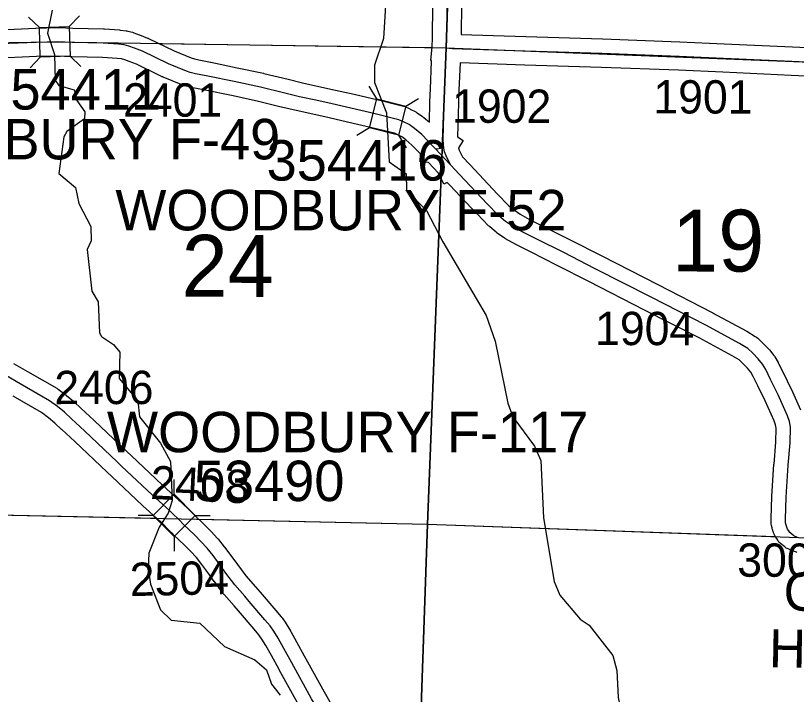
# Model space of a CAD drawing. Extents: x -157.2 to -99.3, y 12.2 to 46.2.
# Drawn here: x -141.584 to -139.945, y 30.668 to 32.094 of the extents above; entities that cross this region are included whole.
import ezdxf

# ---------------------------------------------------------------- set-up
doc = ezdxf.new("R2010")
doc.units = 0
for name, color, linetype in [('tdCoHydroRiver', 7, 'Continuous'), ('tdCoSecRdNmbr', 7, 'Continuous'), ('tdCoSecRdTxt', 7, 'Continuous'), ('tdCoSecRteBand', 7, 'Continuous'), ('tdCoSecRteCL', 7, 'Continuous'), ('tdCoSectLine', 7, 'Continuous'), ('tdCoSectLinePart', 7, 'Continuous'), ('tdCoSectNmbr', 7, 'Continuous'), ('tdCoStrucSec', 7, 'Continuous'), ('tdCoStrucSecCoName', 7, 'Continuous'), ('tdCoStrucSecFHWANum', 7, 'Continuous'), ('tdCoSurfAsphalt', 7, 'Continuous'), ('tdCoSurfConc', 7, 'Continuous'), ('tdCoSurfGravel', 7, 'Continuous'), ('tdCoTwpBndry', 7, 'Continuous'), ('tdCoTwpBndryShd', 7, 'Continuous')]:
    doc.layers.add(name, color=color, linetype=linetype)

msp = doc.modelspace()

# ---------------------------------------------------------------- linework, layer by layer
at = {"layer": 'tdCoHydroRiver'}
for points in [[(-140.8043, 32.1742), (-140.8116, 32.0465), (-140.8308, 31.9902), (-140.8304, 31.9539), (-140.8057, 31.8899), (-140.7996, 31.7871), (-140.7638, 31.7622), (-140.7632, 31.7274), (-140.7217, 31.685), (-140.6871, 31.6191), (-140.5964, 31.4646), (-140.5773, 31.4103)], [(-141.5074, 32.1058), (-141.5169, 32.0571), (-141.5026, 32.0124), (-141.5012, 31.9587), (-141.4936, 31.9474), (-141.4608, 31.9384), (-141.4552, 31.9161), (-141.4386, 31.8919), (-141.4391, 31.8777), (-141.4763, 31.8505), (-141.483, 31.8396), (-141.4934, 31.7626), (-141.458, 31.733), (-141.4512, 31.6996), (-141.426, 31.6514), (-141.4254, 31.6213), (-141.4339, 31.6027), (-141.4241, 31.5155), (-141.4106, 31.4929), (-141.408, 31.4281), (-141.4035, 31.42), (-141.3788, 31.4034), (-141.3651, 31.3872), (-141.3669, 31.332), (-141.3274, 31.2849), (-141.3238, 31.2516), (-141.2798, 31.1964), (-141.259, 31.1578), (-141.2554, 31.0756), (-141.2641, 31.049), (-141.2824, 31.0196), (-141.3047, 30.9651), (-141.3058, 30.9319), (-141.3006, 30.9002), (-141.2802, 30.8458), (-141.2572, 30.8245), (-141.1975, 30.8178), (-141.1454, 30.7687), (-141.0816, 30.7413), (-141.057, 30.72), (-141.047, 30.6896), (-141.0288, 30.6669)], [(-140.5773, 31.4103), (-140.5504, 31.28), (-140.5402, 31.2513), (-140.4948, 31.1898), (-140.4815, 31.1594), (-140.4758, 31.0392), (-140.4531, 30.9058), (-140.4414, 30.877), (-140.3988, 30.8267), (-140.3802, 30.8135), (-140.3301, 30.7503), (-140.3217, 30.7185), (-140.3187, 30.6615), (-140.3009, 30.5757), (-140.2843, 30.4488), (-140.2756, 30.4248), (-140.2235, 30.1199), (-140.2174, 30.0629), (-140.2114, 30.0548), (-140.1994, 29.9834), (-140.2029, 29.6692), (-140.2093, 29.6157), (-140.2833, 29.5185), (-140.3022, 29.0153)]]:
    msp.add_lwpolyline(points, dxfattribs=at)
at = {"layer": 'tdCoSecRteBand'}
for points in [[(-140.7154, 31.8701), (-140.7145, 31.9124), (-140.7145, 31.9128), (-140.7145, 31.9131), (-140.7132, 31.9404), (-140.7109, 31.9979), (-140.7108, 31.9997), (-140.7126, 31.9999), (-140.7096, 32.0288), (-140.7088, 32.0468), (-140.7078, 32.1179)], [(-140.6479, 32.1166), (-140.6487, 32.0553), (-140.6484, 32.0553), (-140.6484, 32.0547), (-140.5132, 32.0502), (-140.3522, 32.0455), (-140.3521, 32.0455), (-140.3519, 32.0455), (-140.1899, 32.0393), (-140.1898, 32.0393), (-140.1897, 32.0393), (-140.0967, 32.0351), (-140.0967, 32.0351), (-140.0967, 32.0351), (-139.9532, 32.0284), (-139.8142, 32.0223)], [(-141.6172, 32.0647), (-141.5423, 32.0681), (-141.542, 32.0681), (-141.5418, 32.0681), (-141.4964, 32.0693), (-141.4952, 32.0693), (-141.4941, 32.0693), (-141.4642, 32.0678), (-141.3992, 32.0664), (-141.3985, 32.0663), (-141.3978, 32.0663), (-141.3658, 32.0641), (-141.3649, 32.064), (-141.3641, 32.0639), (-141.3523, 32.0624), (-141.3505, 32.0622), (-141.3487, 32.0618), (-141.3389, 32.0593), (-141.3373, 32.0589), (-141.3357, 32.0583), (-141.3244, 32.0541), (-141.324, 32.054), (-141.3237, 32.0539), (-141.3069, 32.0472), (-141.3059, 32.0468), (-141.3049, 32.0463), (-141.2509, 32.0202), (-141.2152, 32.0058), (-141.2088, 32.0037), (-141.1996, 32.0013), (-141.1748, 31.9965), (-141.1745, 31.9965), (-141.1743, 31.9964), (-141.1188, 31.9848), (-141.1187, 31.9848), (-141.1186, 31.9848), (-141.0636, 31.973), (-141.0632, 31.9729), (-141.0629, 31.9728), (-141.0121, 31.9605), (-140.9816, 31.9531), (-140.9473, 31.9456), (-140.9128, 31.9379), (-140.9127, 31.9379), (-140.9126, 31.9379), (-140.8736, 31.929), (-140.8736, 31.929), (-140.8735, 31.929), (-140.8227, 31.9171), (-140.8225, 31.9171), (-140.8223, 31.917), (-140.7834, 31.9074), (-140.7722, 31.9048), (-140.7695, 31.9041), (-140.7669, 31.903), (-140.7576, 31.8988), (-140.7567, 31.8984), (-140.7559, 31.898), (-140.7441, 31.8918), (-140.7424, 31.8909), (-140.7408, 31.8898), (-140.7295, 31.882), (-140.7283, 31.8811), (-140.7271, 31.8801), (-140.7154, 31.8701)], [(-139.9433, 30.9667), (-139.9449, 30.9671), (-139.9508, 30.9689), (-139.9529, 30.9694), (-139.9548, 30.9703), (-139.9624, 30.9738), (-139.9661, 30.9754), (-139.9692, 30.978), (-139.9779, 30.9852), (-139.9815, 30.9882), (-139.9841, 30.9922), (-139.9862, 30.9955), (-139.9887, 30.9996), (-139.99, 31.0015), (-139.9909, 31.0036), (-139.9926, 31.0076), (-139.9932, 31.0088), (-139.9936, 31.0101), (-139.9951, 31.0146), (-139.9957, 31.0163), (-139.996, 31.0182), (-139.997, 31.0231), (-139.9976, 31.026), (-139.9976, 31.029), (-139.9976, 31.0366), (-139.9976, 31.0371), (-139.9976, 31.0376), (-139.9961, 31.0839), (-139.9961, 31.0844), (-139.9961, 31.0849), (-139.9919, 31.1515), (-139.9919, 31.1517), (-139.9918, 31.1519), (-139.9882, 31.1982), (-139.9875, 31.2275), (-139.9887, 31.2344), (-139.9913, 31.2427), (-140.0105, 31.2847), (-140.0261, 31.3167), (-140.0261, 31.3167), (-140.0261, 31.3167), (-140.0357, 31.3364), (-140.0408, 31.3449), (-140.0475, 31.3535), (-140.0576, 31.3636), (-140.0651, 31.3708), (-140.0795, 31.3795), (-140.1493, 31.4172), (-140.2634, 31.4758), (-140.3807, 31.5359), (-140.447, 31.5696), (-140.5016, 31.597), (-140.5017, 31.597), (-140.5019, 31.5971), (-140.5327, 31.6129), (-140.5331, 31.6131), (-140.5336, 31.6134), (-140.5553, 31.6254), (-140.5565, 31.6261), (-140.5577, 31.6269), (-140.5728, 31.6373), (-140.5739, 31.6381), (-140.575, 31.639), (-140.5888, 31.6506), (-140.59, 31.6516), (-140.591, 31.6526), (-140.6154, 31.6775), (-140.6156, 31.6777), (-140.6158, 31.678), (-140.6725, 31.7382), (-140.6725, 31.7382), (-140.6743, 31.7401), (-140.6743, 31.7401), (-140.6743, 31.7402), (-140.6779, 31.744), (-140.6851, 31.7405), (-140.6961, 31.7634), (-140.7169, 31.7857), (-140.735, 31.7868), (-140.7339, 31.8037), (-140.7519, 31.8224), (-140.765, 31.8336), (-140.7735, 31.8395), (-140.7829, 31.8444), (-140.7889, 31.847), (-140.7975, 31.8491), (-140.7976, 31.8491), (-140.7977, 31.8492), (-140.8365, 31.8587), (-140.887, 31.8705), (-140.9258, 31.8794), (-140.9603, 31.887), (-140.9948, 31.8946), (-140.995, 31.8947), (-140.9953, 31.8947), (-141.0261, 31.9021), (-141.0262, 31.9021), (-141.0262, 31.9022), (-141.0766, 31.9144), (-141.1311, 31.9261), (-141.1863, 31.9376), (-141.2119, 31.9425), (-141.213, 31.9427), (-141.214, 31.943), (-141.2251, 31.946), (-141.226, 31.9462), (-141.2269, 31.9465), (-141.235, 31.9492), (-141.2359, 31.9495), (-141.2367, 31.9498), (-141.2742, 31.9649), (-141.2752, 31.9653), (-141.2761, 31.9657), (-141.3301, 31.9919), (-141.3455, 31.998), (-141.355, 32.0015), (-141.3615, 32.0031), (-141.3707, 32.0043), (-141.4013, 32.0064), (-141.4659, 32.0079), (-141.4663, 32.0079), (-141.4667, 32.0079), (-141.4959, 32.0093), (-141.5399, 32.0081), (-141.6155, 32.0047)], [(-139.8168, 31.9623), (-139.9559, 31.9685), (-139.9559, 31.9685), (-139.9559, 31.9685), (-140.0994, 31.9752), (-140.1923, 31.9793), (-140.3541, 31.9855), (-140.515, 31.9902), (-140.515, 31.9902), (-140.5151, 31.9902), (-140.6509, 31.9948), (-140.6533, 31.9379), (-140.6533, 31.9378), (-140.6533, 31.9378), (-140.6545, 31.9108), (-140.6561, 31.8397), (-140.6444, 31.8318), (-140.6545, 31.8167), (-140.6544, 31.8162), (-140.6526, 31.8115), (-140.646, 31.7977), (-140.6305, 31.7812), (-140.5723, 31.7193), (-140.5492, 31.6956), (-140.5376, 31.6859), (-140.5249, 31.6772), (-140.5049, 31.666), (-140.4746, 31.6506), (-140.42, 31.6233), (-140.4199, 31.6232), (-140.4198, 31.6232), (-140.3535, 31.5894), (-140.3534, 31.5893), (-140.3534, 31.5893), (-140.236, 31.5292), (-140.236, 31.5292), (-140.236, 31.5292), (-140.1216, 31.4705), (-140.1213, 31.4703), (-140.121, 31.4702), (-140.0503, 31.4319), (-140.0496, 31.4316), (-140.0489, 31.4311), (-140.0311, 31.4203), (-140.0284, 31.4186), (-140.0261, 31.4164), (-140.016, 31.4068), (-140.0157, 31.4066), (-140.0154, 31.4063), (-140.0038, 31.3947), (-140.0026, 31.3934), (-140.0015, 31.392), (-139.9924, 31.3805), (-139.9911, 31.3788), (-139.9901, 31.3771), (-139.9834, 31.3657), (-139.9828, 31.3647), (-139.9823, 31.3637), (-139.9722, 31.343), (-139.9564, 31.3107), (-139.9563, 31.3104), (-139.9561, 31.31), (-139.9359, 31.2659)], [(-141.5882, 31.3636), (-141.5594, 31.3468), (-141.4978, 31.3113), (-141.4961, 31.3104), (-141.4946, 31.3092), (-141.4781, 31.2966), (-141.4777, 31.2963), (-141.4773, 31.296), (-141.4628, 31.2842), (-141.4619, 31.2835), (-141.461, 31.2827), (-141.4464, 31.2688), (-141.4192, 31.2438), (-141.4191, 31.2437), (-141.4189, 31.2435), (-141.3506, 31.1789), (-141.3506, 31.1789), (-141.3506, 31.1789), (-141.341, 31.1698), (-141.2766, 31.1088), (-141.2411, 31.0767), (-141.2359, 31.0721), (-141.2354, 31.0716), (-141.2348, 31.071), (-141.2191, 31.0553), (-141.2114, 31.0476), (-141.1869, 31.0241), (-141.1865, 31.0237), (-141.1861, 31.0233), (-141.1737, 31.0104), (-141.1737, 31.0104), (-141.1736, 31.0103), (-141.16, 30.996), (-141.1591, 30.995), (-141.1583, 30.994), (-141.146, 30.9785), (-141.1457, 30.9781), (-141.1454, 30.9778), (-141.1324, 30.9603), (-141.1323, 30.9601), (-141.1321, 30.9599), (-141.1184, 30.941), (-141.1008, 30.9171), (-141.0806, 30.8945), (-141.0803, 30.8943), (-141.0801, 30.894), (-141.0709, 30.8833), (-141.0377, 30.8447), (-141.0377, 30.8447), (-141.0376, 30.8446), (-141.0265, 30.8315), (-141.0255, 30.8304), (-141.0247, 30.8291), (-141.017, 30.818), (-141.0166, 30.8174), (-141.0162, 30.8167), (-141.0071, 30.8019), (-141.0067, 30.8013), (-141.0063, 30.8006), (-140.9944, 30.7789), (-140.9782, 30.7491), (-140.9364, 30.6738), (-140.9216, 30.6475)], [(-140.9888, 30.6446), (-141.0307, 30.7201), (-141.0308, 30.7202), (-141.0308, 30.7203), (-141.0471, 30.7501), (-141.0586, 30.7711), (-141.0669, 30.7846), (-141.0732, 30.7938), (-141.0833, 30.8057), (-141.1164, 30.8442), (-141.1254, 30.8547), (-141.1464, 30.8781), (-141.1474, 30.8792), (-141.1483, 30.8804), (-141.1668, 30.9055), (-141.1668, 30.9056), (-141.1669, 30.9057), (-141.1806, 30.9245), (-141.1933, 30.9415), (-141.2045, 30.9557), (-141.2171, 30.9689), (-141.2289, 30.9813), (-141.2531, 31.0045), (-141.2534, 31.0047), (-141.2536, 31.0049), (-141.2616, 31.0129), (-141.2767, 31.0281), (-141.2813, 31.0322), (-141.3171, 31.0646), (-141.3173, 31.0648), (-141.3176, 31.065), (-141.3823, 31.1263), (-141.3918, 31.1353), (-141.46, 31.1998), (-141.4872, 31.2248), (-141.4874, 31.2249), (-141.4875, 31.2251), (-141.5015, 31.2384), (-141.5148, 31.2492), (-141.5294, 31.2603), (-141.5894, 31.2948)]]:
    msp.add_lwpolyline(points, dxfattribs=at)
at = {"layer": 'tdCoSecRteCL'}
msp.add_line((-140.6711, 31.7806), (-140.7032, 31.8149), dxfattribs=at)
for points in [[(-140.6796, 32.0266), (-140.6788, 32.0459), (-140.6778, 32.1174), (-140.6746, 32.1882), (-140.6724, 32.2467), (-140.6675, 32.3798), (-140.6616, 32.5063), (-140.6606, 32.5574), (-140.6576, 32.6629), (-140.6561, 32.7293), (-140.6522, 32.8748), (-140.648, 33.002), (-140.6473, 33.0243)], [(-140.7032, 31.8149), (-140.7059, 31.8179), (-140.7313, 31.8443), (-140.7466, 31.8573), (-140.758, 31.8652), (-140.7698, 31.8714), (-140.7792, 31.8756), (-140.7905, 31.8783), (-140.8295, 31.8879), (-140.8803, 31.8997), (-140.9193, 31.9086), (-140.9538, 31.9163), (-140.9883, 31.9239), (-141.0191, 31.9313), (-141.0699, 31.9436), (-141.1249, 31.9555), (-141.1804, 31.9671), (-141.2063, 31.972), (-141.2174, 31.975), (-141.2255, 31.9777), (-141.263, 31.9927), (-141.318, 32.0193), (-141.3348, 32.026), (-141.3461, 32.0302), (-141.356, 32.0327), (-141.3678, 32.0341), (-141.3999, 32.0364), (-141.4652, 32.0378), (-141.4956, 32.0393), (-141.5409, 32.0381), (-141.6169, 32.0346)], [(-140.686, 31.8236), (-140.6862, 31.8346), (-140.6845, 31.9118), (-140.6833, 31.9391), (-140.6796, 32.0266)], [(-140.6796, 32.0266), (-140.6677, 32.0253), (-140.5141, 32.0202), (-140.3531, 32.0155), (-140.191, 32.0093), (-140.0981, 32.0051), (-139.9545, 31.9985), (-139.8155, 31.9923)], [(-140.7032, 31.8149), (-140.6986, 31.8146), (-140.6921, 31.8161), (-140.6892, 31.8188), (-140.686, 31.8236)], [(-140.6711, 31.7806), (-140.6803, 31.7998), (-140.6833, 31.808), (-140.685, 31.8161), (-140.686, 31.8235), (-140.686, 31.8236)], [(-139.9424, 30.9977), (-139.9501, 31.0011), (-139.9587, 31.0083), (-139.9608, 31.0116), (-139.9634, 31.0157), (-139.9651, 31.0196), (-139.9666, 31.024), (-139.9676, 31.029), (-139.9676, 31.0366), (-139.9661, 31.083), (-139.9619, 31.1496), (-139.9582, 31.1967), (-139.9575, 31.2297), (-139.9595, 31.2413), (-139.9632, 31.2534), (-139.9834, 31.2975), (-139.9992, 31.3298), (-140.0093, 31.3506), (-140.0159, 31.3619), (-140.0251, 31.3735), (-140.0366, 31.3851), (-140.0468, 31.3947), (-140.0645, 31.4055), (-140.1353, 31.4438), (-140.2497, 31.5025), (-140.3671, 31.5626), (-140.4334, 31.5964), (-140.4882, 31.6238), (-140.519, 31.6396), (-140.5407, 31.6517), (-140.5558, 31.662), (-140.5696, 31.6736), (-140.594, 31.6985), (-140.6524, 31.7607), (-140.6711, 31.7806)], [(-140.9626, 30.6592), (-141.0045, 30.7347), (-141.0208, 30.7645), (-141.0326, 30.7862), (-141.0417, 30.801), (-141.0494, 30.8121), (-141.0605, 30.8252), (-141.0937, 30.8637), (-141.1029, 30.8745), (-141.1241, 30.8982), (-141.1426, 30.9233), (-141.1564, 30.9423), (-141.1695, 30.9598), (-141.1818, 30.9753), (-141.1954, 30.9897), (-141.2077, 31.0025), (-141.2324, 31.0262), (-141.2403, 31.0341), (-141.256, 31.0498), (-141.2612, 31.0545), (-141.297, 31.0868), (-141.3616, 31.148), (-141.3712, 31.1571), (-141.4395, 31.2217), (-141.4669, 31.2469), (-141.4817, 31.2609), (-141.4962, 31.2728), (-141.5128, 31.2853), (-141.5744, 31.3208), (-141.6033, 31.3376)]]:
    msp.add_lwpolyline(points, dxfattribs=at)
at = {"layer": 'tdCoSectLine'}
for points in [[(-140.68, 32.0266), (-140.6476, 33.0243)], [(-141.6915, 32.0364), (-141.5049, 32.0391), (-140.68, 32.0266)], [(-140.7194, 31.0261), (-140.68, 32.0266)], [(-140.68, 32.0266), (-139.6837, 31.9874)], [(-141.7222, 31.0478), (-140.7194, 31.0261)], [(-140.7542, 30.0172), (-140.7194, 31.0261)], [(-140.7194, 31.0261), (-139.7253, 30.9904)]]:
    msp.add_lwpolyline(points, dxfattribs=at)
at = {"layer": 'tdCoSectLinePart'}
for points in [[(-141.2834, 32.0357), (-140.7099, 32.027)], [(-140.7194, 31.0261), (-140.6906, 31.7572)], [(-141.7222, 31.0478), (-141.2885, 31.0384)], [(-141.2, 31.0365), (-140.7194, 31.0261)], [(-140.741, 30.3982), (-140.7194, 31.0261)], [(-140.7194, 31.0261), (-139.9892, 30.9999)]]:
    msp.add_lwpolyline(points, dxfattribs=at)
at = {"layer": 'tdCoStrucSec'}
for p, q in [((-141.534, 32.0696), (-141.5567, 32.0911)), ((-141.4714, 32.0713), (-141.4499, 32.094)), ((-141.5323, 32.007), (-141.5538, 31.9843)), ((-141.4697, 32.0087), (-141.447, 31.9872)), ((-140.8256, 31.9193), (-140.8417, 31.9461)), ((-140.7649, 31.904), (-140.738, 31.9201)), ((-140.8408, 31.8585), (-140.8677, 31.8425)), ((-140.7801, 31.8433), (-140.764, 31.8165)), ((-141.251, 31.0887), (-141.251, 31.12)), ((-141.2953, 31.0444), (-141.3266, 31.0444)), ((-141.2068, 31.0444), (-141.1755, 31.0444)), ((-141.251, 31.0002), (-141.251, 30.9689))]:
    msp.add_line(p, q, dxfattribs=at)
for points in [[(-141.534, 32.0696), (-141.4714, 32.0713), (-141.4697, 32.0087), (-141.5323, 32.007)], [(-140.8256, 31.9193), (-140.7649, 31.904), (-140.7801, 31.8433), (-140.8408, 31.8585)], [(-141.251, 31.0887), (-141.2068, 31.0444), (-141.251, 31.0002), (-141.2953, 31.0444)]]:
    msp.add_lwpolyline(points, close=True, dxfattribs=at)
at = {"layer": 'tdCoSurfAsphalt'}
for points in [[(-141.3616, 31.148), (-141.3712, 31.1571), (-141.4395, 31.2217), (-141.4669, 31.2469), (-141.4817, 31.2609), (-141.4962, 31.2728), (-141.5128, 31.2853), (-141.5744, 31.3208), (-141.6033, 31.3376)], [(-140.307, 30.0125), (-140.3359, 30.0355), (-140.4824, 30.1502), (-140.6398, 30.2752), (-140.787, 30.3976), (-140.8526, 30.4516), (-140.8731, 30.4693), (-140.8846, 30.4824), (-140.8925, 30.4945), (-140.9027, 30.5102), (-140.9108, 30.5273), (-140.9207, 30.5569), (-140.9352, 30.6025), (-140.9419, 30.6183), (-140.9478, 30.6328), (-140.9626, 30.6592), (-141.0045, 30.7347), (-141.0208, 30.7645), (-141.0326, 30.7862), (-141.0417, 30.801), (-141.0494, 30.8121), (-141.0605, 30.8252), (-141.0937, 30.8637)]]:
    msp.add_lwpolyline(points, dxfattribs=at)
at = {"layer": 'tdCoSurfConc'}
msp.add_lwpolyline([(-141.0937, 30.8637), (-141.1029, 30.8745), (-141.1241, 30.8982), (-141.1426, 30.9233), (-141.1564, 30.9423), (-141.1695, 30.9598), (-141.1818, 30.9753), (-141.1954, 30.9897), (-141.2077, 31.0025), (-141.2324, 31.0262), (-141.2403, 31.0341), (-141.256, 31.0498), (-141.2612, 31.0545), (-141.297, 31.0868), (-141.3616, 31.148)], dxfattribs=at)
at = {"layer": 'tdCoSurfGravel'}
for points in [[(-140.7032, 31.8149), (-140.6986, 31.8146), (-140.6921, 31.8161), (-140.6892, 31.8188), (-140.686, 31.8236), (-140.6862, 31.8346), (-140.6845, 31.9118), (-140.6833, 31.9391), (-140.6796, 32.0266), (-140.6788, 32.0459), (-140.6778, 32.1174)], [(-139.9608, 31.0116), (-139.9634, 31.0157), (-139.9651, 31.0196), (-139.9666, 31.024), (-139.9676, 31.029), (-139.9676, 31.0366), (-139.9661, 31.083), (-139.9619, 31.1496), (-139.9582, 31.1967), (-139.9575, 31.2297), (-139.9595, 31.2413), (-139.9632, 31.2534), (-139.9834, 31.2975), (-139.9992, 31.3298), (-140.0093, 31.3506), (-140.0159, 31.3619), (-140.0251, 31.3735), (-140.0366, 31.3851), (-140.0468, 31.3947), (-140.0645, 31.4055), (-140.1353, 31.4438), (-140.2497, 31.5025), (-140.3671, 31.5626), (-140.4334, 31.5964), (-140.4882, 31.6238), (-140.519, 31.6396), (-140.5407, 31.6517), (-140.5558, 31.662), (-140.5696, 31.6736), (-140.594, 31.6985), (-140.6524, 31.7607), (-140.6711, 31.7806), (-140.7032, 31.8149), (-140.7059, 31.8179), (-140.7313, 31.8443), (-140.7466, 31.8573), (-140.758, 31.8652), (-140.7698, 31.8714), (-140.7792, 31.8756), (-140.7905, 31.8783), (-140.8295, 31.8879), (-140.8803, 31.8997), (-140.9193, 31.9086), (-140.9538, 31.9163), (-140.9883, 31.9239), (-141.0191, 31.9313), (-141.0699, 31.9436), (-141.1249, 31.9555), (-141.1804, 31.9671), (-141.2063, 31.972), (-141.2174, 31.975), (-141.2255, 31.9777), (-141.263, 31.9927), (-141.318, 32.0193), (-141.3348, 32.026), (-141.3461, 32.0302), (-141.356, 32.0327), (-141.3678, 32.0341), (-141.3999, 32.0364), (-141.4652, 32.0378), (-141.4956, 32.0393), (-141.5409, 32.0381), (-141.6169, 32.0346)], [(-140.6796, 32.0266), (-140.6677, 32.0253), (-140.5141, 32.0202), (-140.3531, 32.0155), (-140.191, 32.0093), (-140.0981, 32.0051), (-139.9545, 31.9985), (-139.8155, 31.9923), (-139.6833, 31.9874)], [(-140.6711, 31.7806), (-140.6803, 31.7998), (-140.6833, 31.808), (-140.685, 31.8161), (-140.686, 31.8235), (-140.686, 31.8236)], [(-139.9424, 30.9977), (-139.9501, 31.0011), (-139.9587, 31.0083), (-139.9608, 31.0116)]]:
    msp.add_lwpolyline(points, dxfattribs=at)
at = {"layer": 'tdCoTwpBndry'}
msp.add_lwpolyline([(-140.741, 30.398), (-140.7194, 31.0261), (-140.6906, 31.7572)], dxfattribs=at)
at = {"layer": 'tdCoTwpBndryShd'}
msp.add_lwpolyline([(-140.5574, 35.0411), (-140.6069, 34.0205), (-140.6476, 33.0243), (-140.68, 32.0266), (-140.7194, 31.0261), (-140.7542, 30.0172), (-140.7866, 29.0316), (-140.7992, 28.0152), (-140.8137, 27.0113), (-140.8321, 26.0183), (-140.8465, 25.0216), (-140.872, 24.0239), (-140.8917, 23.0263), (-140.9324, 22.0454), (-140.9642, 21.0502), (-140.9973, 20.0552), (-141.0197, 19.061), (-141.0567, 18.0706), (-141.0904, 17.0763)], dxfattribs=at)

# ---------------------------------------------------------------- texts
at = {"layer": 'tdCoSecRdNmbr'}
for s, rotation, p in [('2401', 359.8921, (-141.3586, 31.8822)), ('1901', 359.8933, (-140.2452, 31.8887)), ('1902', 359.8928, (-140.6677, 31.8692)), ('1904', 359.8932, (-140.3676, 31.4022)), ('2406', 0.0689, (-141.5028, 31.278)), ('2408', 357.3026, (-141.3022, 31.0791)), ('3003', 359.8935, (-140.0691, 30.9156)), ('2504', 1.2449, (-141.3437, 30.8747))]:
    msp.add_text(s, height=0.07, rotation=rotation, dxfattribs=at).set_placement(p)
at = {"layer": 'tdCoSecRdTxt'}
for s, p in [('COUNTY', (-139.9724, 30.8449)), ('HOME RD', (-140.0028, 30.7254))]:
    msp.add_text(s, height=0.08, rotation=358.9474, dxfattribs=at).set_placement(p)
at = {"layer": 'tdCoSectNmbr'}
for s, rotation, p in [('19', 359.8933, (-140.2058, 31.5568)), ('24', 359.8922, (-141.2356, 31.5037))]:
    msp.add_text(s, height=0.13, rotation=rotation, dxfattribs=at).set_placement(p)
at = {"layer": 'tdCoStrucSecCoName'}
for s, p in [('WOODBURY F-49', (-141.9758, 31.7923)), ('WOODBURY F-52', (-141.3747, 31.6431)), ('WOODBURY F-117', (-141.3923, 31.177))]:
    msp.add_text(s, height=0.085, dxfattribs=at).set_placement(p)
at = {"layer": 'tdCoStrucSecFHWANum'}
for s, p in [('354411', (-141.6581, 31.8969)), ('354416', (-141.0571, 31.7477)), ('53490', (-141.2098, 31.0744))]:
    msp.add_text(s, height=0.085, dxfattribs=at).set_placement(p)

doc.saveas('drawing.dxf')
